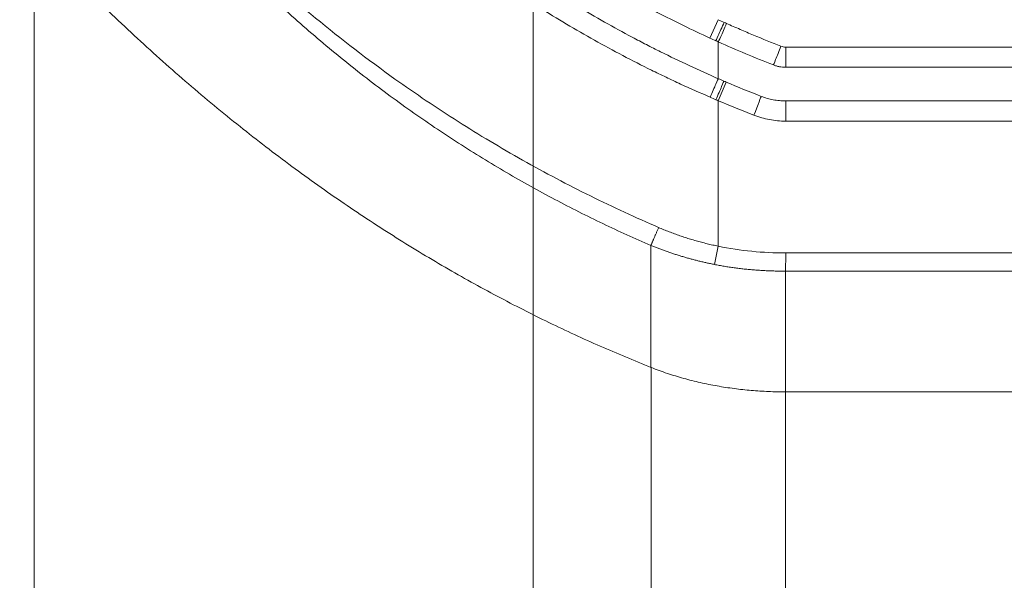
# Model space of a CAD drawing. Header units: millimetres. Extents: x 0 to 594, y 0 to 420.
# Tile 341 of 420: x 302.03 to 309.34, y 322.36 to 326.53. Entities that reach past the tile are written whole.
import ezdxf

# ---------------------------------------------------------------- set-up
doc = ezdxf.new("R2010")
doc.units = ezdxf.units.MM
doc.layers.add('1', color=7, linetype='Continuous', true_color=0xffffff)
doc.styles.add('Arial Unicode MS', font='txt')
doc.dimstyles.get("Standard").update_dxf_attribs({"dimtxt": 0.18, "dimasz": 0.18, "dimexe": 0.18, "dimexo": 0.0625, "dimgap": 0.09, "dimtad": 0, "dimtih": 1, "dimtoh": 1, "dimdec": 4, "dimzin": 0, "dimdsep": 46, "dimtxsty": 'Standard', "dimcen": 0.09, "dimadec": 0, "dimazin": 0, "dimtfac": 1, "dimtdec": 4, "dimtofl": 0, "dimtmove": 0, "dimatfit": 3, "dimfxl": 0, "dimtolj": 1, "dimtzin": 0, "dimarcsym": 0})

# ---------------------------------------------------------------- blocks, each defined once
blk = doc.blocks.new('_U0')
at = {"layer": '1', "color": 18, "lineweight": 13}
for p, q in [((147.6569, 304.1723), (147.6569, 390.192)), ((305.8469, 301.3923), (305.8469, 390.192)), ((147.6569, 388.192), (198.8518, 388.192)), ((305.8469, 388.192), (254.6521, 388.192))]:
    blk.add_line(p, q, dxfattribs=at)
at = {"layer": '1', "color": 18}
for points in [[(147.6569, 388.192), (151.1569, 389.1299), (151.1569, 387.2542)], [(305.8469, 388.192), (302.3469, 387.2542), (302.3469, 389.1299)]]:
    blk.add_solid(points, dxfattribs=at)
at = {"layer": '1', "color": 18, "linetype": 'Continuous', "lineweight": 13, "char_height": 3.5, "attachment_point": 7, "line_spacing_factor": 1.047437, "style": 'Arial Unicode MS'}
for s, insert in [('\\fArial Unicode MS|b0|i0;\\W1.0000;3.16', (200.5373, 385.5562)), ('\\fArial Unicode MS|b0|i0;\\W1.0000;LIFT POINT SPAN', (213.2036, 385.5562))]:
    blk.add_mtext(s, dxfattribs=dict(at, insert=insert))
blk = doc.blocks.new('_U8')
at = {"layer": '1', "color": 18, "lineweight": 13}
for p, q in [((305.8469, 341.6323), (287.0636, 341.6323)), ((289.0636, 341.6323), (289.0636, 254.0957)), ((305.8469, 301.3923), (287.0636, 301.3923)), ((289.0636, 254.0957), (284.0636, 254.0957))]:
    blk.add_line(p, q, dxfattribs=at)
at = {"layer": '1', "color": 18}
for points in [[(289.0636, 341.6323), (290.0014, 338.1323), (288.1258, 338.1323)], [(289.0636, 301.3923), (288.1258, 304.8923), (290.0014, 304.8923)]]:
    blk.add_solid(points, dxfattribs=at)
at = {"layer": '1', "color": 18, "linetype": 'Continuous', "lineweight": 13, "char_height": 3.5, "attachment_point": 7, "line_spacing_factor": 1.047437, "style": 'Arial Unicode MS'}
for s, insert in [('\\fArial Unicode MS|b0|i0;\\W1.0000;0.8', (259.842, 251.4599)), ('\\fArial Unicode MS|b0|i0;\\W1.0000;CTRS', (269.7891, 251.4599)), ('\\fArial Unicode MS|b0|i0;\\W1.0000;AFT LIFT POINTS', (259.842, 244.3979))]:
    blk.add_mtext(s, dxfattribs=dict(at, insert=insert))

msp = doc.modelspace()

# ---------------------------------------------------------------- linework, layer by layer
at = {"layer": '1', "color": 155, "linetype": 'Continuous', "lineweight": 13}
for p, q in [((302.141, 327.1474), (302.141, 315.3992)), ((307.1578, 326.3902), (307.2204, 326.5265)), ((307.7211, 326.3233), (319.0987, 326.3233)), ((319.0988, 326.1733), (307.7204, 326.1733)), ((307.2791, 326.0633), (307.2204, 325.9252)), ((307.2204, 325.9252), (307.2204, 325.4733)), ((307.7204, 325.9233), (319.0988, 325.9233)), ((319.0987, 325.7733), (307.7211, 325.7733)), ((307.2204, 324.8445), (307.1916, 324.7092)), ((306.7213, 323.9445), (306.7213, 318.6021))]:
    msp.add_line(p, q, dxfattribs=at)
for centre, major_axis, ratio, start_param, end_param in [((307.2638, 326.5068), (0.0618, 0.1367), 0.000362, 3.141593, 4.712552), ((307.2818, 326.4986), (0.0614, 0.1368), 0.000513, 3.141708, 4.712619), ((307.6841, 326.3301), (-0.0544, -0.1398), 0.003951, 0.001448, 1.572335), ((307.7204, 326.3233), (0, -0.15), 0.004571, 0, 1.570796), ((307.1606, 325.9509), (-0.0597, -0.1376), 0.002921, 3.142226, 4.713668), ((307.2031, 325.9326), (-0.059, -0.1379), 0.000846, 3.141593, 4.712752), ((307.4845, 325.8176), (0.0544, 0.1398), 0.00225, 4.713265, 6.283185), ((307.7204, 325.7733), (0, 0.15), 0.004571, 4.712389, 6.283185)]:
    msp.add_ellipse(centre, major_axis=major_axis, ratio=ratio, start_param=start_param, end_param=end_param, dxfattribs=at)
for points, knots in [([(307.1578, 326.3902), (307.0256, 326.4508), (306.8955, 326.5145), (306.6394, 326.6477), (306.5134, 326.7172), (306.2654, 326.8621), (306.1435, 326.9375), (305.9036, 327.094), (305.7857, 327.1751), (305.5539, 327.3432), (305.4399, 327.4301), (305.2161, 327.6097), (305.1062, 327.7024), (304.9444, 327.846), (304.8776, 327.9067), (304.8117, 327.9686), (304.7853, 327.9934), (304.7722, 328.0059), (304.7329, 328.0434), (304.7069, 328.0686), (304.5776, 328.1953), (304.4768, 328.2991), (304.3785, 328.4055)], [0, 0, 0, 0, 0.125, 0.125, 0.25, 0.25, 0.375, 0.375, 0.5, 0.5, 0.625, 0.625, 0.75, 0.75, 0.8125, 0.828125, 0.828125, 0.84375, 0.84375, 0.875, 0.875, 1, 1, 1, 1]), ([(307.2204, 326.0885), (307.0758, 326.1513), (306.9151, 326.2262), (306.7566, 326.3057), (306.7215, 326.3235), (306.7039, 326.3325), (306.6514, 326.3595), (306.6166, 326.3777), (306.5125, 326.433), (306.4438, 326.4707), (306.2397, 326.5861), (306.1061, 326.6663), (305.8441, 326.8329), (305.7155, 326.9194), (305.4634, 327.0987), (305.3398, 327.1914), (305.0976, 327.3832), (304.9789, 327.4822), (304.7465, 327.6866), (304.6327, 327.7919), (304.4101, 328.009), (304.3012, 328.1207), (304.1949, 328.2358)], [0, 0, 0, 0, 0.125, 0.140625, 0.140625, 0.15625, 0.15625, 0.1875, 0.1875, 0.25, 0.25, 0.375, 0.375, 0.5, 0.5, 0.625, 0.625, 0.75, 0.75, 0.875, 0.875, 1, 1, 1, 1]), ([(307.1601, 325.9509), (307.0866, 325.9826), (307.0135, 326.0152), (306.9045, 326.0655), (306.8682, 326.0825), (306.796, 326.117), (306.76, 326.1344), (306.5808, 326.2228), (306.4394, 326.2971), (306.1608, 326.4528), (306.0235, 326.5342), (305.8714, 326.6298), (305.8545, 326.6405), (305.8208, 326.662), (305.804, 326.6728), (305.7537, 326.7053), (305.7204, 326.7272), (305.6209, 326.7934), (305.5552, 326.8383), (305.3602, 326.9754), (305.233, 327.0698), (304.9839, 327.265), (304.862, 327.3657), (304.6236, 327.5732), (304.507, 327.6801), (304.2793, 327.9001), (304.1681, 328.0133), (304.0596, 328.1297)], [0, 0, 0, 0, 0.0625, 0.0625, 0.09375, 0.09375, 0.125, 0.125, 0.25, 0.25, 0.375, 0.375, 0.390625, 0.390625, 0.40625, 0.40625, 0.4375, 0.4375, 0.5, 0.5, 0.625, 0.625, 0.75, 0.75, 0.875, 0.875, 1, 1, 1, 1]), ([(306.7204, 324.8508), (306.6609, 324.8767), (306.5412, 324.9288), (306.3627, 325.0121), (306.1838, 325.0997), (306.0047, 325.1922), (305.8257, 325.2894), (305.6468, 325.3915), (305.4683, 325.4984), (305.2903, 325.6103), (305.1131, 325.7271), (304.9367, 325.8489), (304.7615, 325.9758), (304.5875, 326.1078), (304.4149, 326.2449), (304.244, 326.3871), (304.0748, 326.5344), (303.9077, 326.6869), (303.7427, 326.8445), (303.5801, 327.0073), (303.4202, 327.1754), (303.2627, 327.3485), (303.1609, 327.4676), (303.1098, 327.5273)], [0, 0, 0, 0, 0.042672, 0.085877, 0.129608, 0.173858, 0.218621, 0.263893, 0.309669, 0.355944, 0.402714, 0.44997, 0.497705, 0.545913, 0.594589, 0.643725, 0.693315, 0.743351, 0.793824, 0.84473, 0.896063, 0.947821, 1, 1, 1, 1]), ([(303.1541, 327.5714), (303.3254, 327.3887), (303.6657, 327.0259), (304.2246, 326.5323), (304.7666, 326.1158), (305.2829, 325.768), (305.6867, 325.5266), (306.017, 325.3463), (306.2695, 325.2173), (306.5224, 325.0959), (306.6927, 325.021), (306.7774, 324.9836)], [0, 0, 0, 0, 0.168141, 0.33397, 0.500031, 0.625898, 0.749846, 0.813604, 0.876411, 0.938476, 1, 1, 1, 1]), ([(302.141, 327.1474), (302.263, 327.02), (302.5047, 326.7676), (302.8797, 326.4091), (303.2583, 326.0702), (303.6409, 325.7521), (304.026, 325.4548), (304.413, 325.1783), (304.8008, 324.9226), (305.1883, 324.6875), (305.5745, 324.4725), (305.9587, 324.2776), (306.3392, 324.1008), (306.5945, 323.9963), (306.7204, 323.9447)], [0, 0, 0, 0, 0.093686, 0.185628, 0.275781, 0.364091, 0.450508, 0.534995, 0.617523, 0.698062, 0.776592, 0.853102, 0.927578, 1, 1, 1, 1]), ([(307.2819, 326.4986), (307.3151, 326.4837), (307.3484, 326.4691), (307.4152, 326.4401), (307.4487, 326.4259), (307.5494, 326.3837), (307.6169, 326.3565), (307.6847, 326.3301)], [0, 0, 0, 0, 0.25, 0.25, 0.5, 0.5, 1, 1, 1, 1]), ([(307.7204, 326.1733), (307.7125, 326.1733), (307.7048, 326.1737), (307.6894, 326.1751), (307.6741, 326.1773), (307.6592, 326.1808), (307.6443, 326.185), (307.6369, 326.1875), (307.6296, 326.1903)], [0, 0, 0, 0, 0.25, 0.25, 0.5, 0.75, 0.75, 1, 1, 1, 1]), ([(307.5389, 325.9574), (307.5535, 325.9517), (307.5682, 325.9468), (307.598, 325.9383), (307.6279, 325.9312), (307.6584, 325.9269), (307.6892, 325.924), (307.7047, 325.9233), (307.7204, 325.9233)], [0, 0, 0, 0, 0.25, 0.25, 0.5, 0.75, 0.75, 1, 1, 1, 1]), ([(307.7211, 325.7733), (307.7007, 325.7733), (307.6805, 325.7743), (307.6404, 325.778), (307.6007, 325.7836), (307.5617, 325.7928), (307.523, 325.8038), (307.5038, 325.8102), (307.4849, 325.8176)], [0, 0, 0, 0, 0.25, 0.25, 0.5, 0.75, 0.75, 1, 1, 1, 1]), ([(306.7774, 324.9836), (306.7904, 324.9781), (306.8162, 324.9672), (306.8554, 324.9516), (306.8948, 324.9368), (306.9345, 324.9227), (306.9744, 324.9094), (307.0146, 324.8968), (307.0552, 324.8849), (307.096, 324.8738), (307.1371, 324.8633), (307.1786, 324.8535), (307.2064, 324.8475), (307.2204, 324.8445)], [0, 0, 0, 0, 0.090688, 0.18125, 0.271744, 0.362227, 0.452758, 0.543391, 0.634182, 0.725186, 0.816456, 0.908043, 1, 1, 1, 1]), ([(306.7204, 324.8508), (306.7204, 324.6712), (306.7203, 324.332), (306.7204, 324.061), (306.7204, 323.9447)], [0, 0, 0, 0, 0.492429, 1, 1, 1, 1]), ([(307.1916, 324.7092), (307.1819, 324.7111), (307.1626, 324.7151), (307.1338, 324.7214), (307.1051, 324.7279), (307.0765, 324.7348), (307.0482, 324.7419), (307.0199, 324.7494), (306.9919, 324.7571), (306.964, 324.7652), (306.9362, 324.7735), (306.9086, 324.7821), (306.8812, 324.7911), (306.854, 324.8003), (306.8269, 324.8098), (306.8, 324.8196), (306.7733, 324.8297), (306.7467, 324.8401), (306.7292, 324.8472), (306.7204, 324.8508)], [0, 0, 0, 0, 0.06005, 0.11993, 0.179643, 0.23919, 0.298576, 0.357802, 0.416874, 0.475794, 0.534566, 0.593196, 0.651687, 0.710044, 0.768272, 0.826376, 0.884362, 0.942235, 1, 1, 1, 1]), ([(307.7205, 324.7951), (308.9724, 324.7951), (310.2242, 324.7951), (312.7262, 324.7951), (313.9763, 324.7951), (316.4734, 324.7951), (317.7204, 324.7951), (319.0151, 324.7951), (319.0652, 324.7951), (319.1152, 324.7951)], [0, 0, 0, 0, 0.328927, 0.328927, 0.657854, 0.657854, 0.986781, 0.986781, 1, 1, 1, 1]), ([(307.7204, 324.6597), (307.7073, 324.6598), (307.6813, 324.6598), (307.6423, 324.6606), (307.6035, 324.6618), (307.565, 324.6635), (307.5266, 324.6657), (307.4884, 324.6684), (307.4505, 324.6716), (307.4128, 324.6753), (307.3753, 324.6796), (307.3381, 324.6844), (307.3011, 324.6898), (307.2643, 324.6957), (307.2278, 324.702), (307.2037, 324.7068), (307.1916, 324.7092)], [0, 0, 0, 0, 0.073584, 0.146838, 0.219759, 0.292344, 0.364594, 0.436507, 0.508085, 0.579329, 0.650242, 0.720827, 0.791089, 0.861035, 0.930669, 1, 1, 1, 1]), ([(307.7204, 323.7632), (307.7204, 323.8785), (307.7203, 324.1474), (307.7204, 324.4807), (307.7204, 324.6597)], [0, 0, 0, 0, 0.5, 1, 1, 1, 1]), ([(319.158, 324.6598), (317.8488, 324.6598), (316.5367, 324.6598), (312.7252, 324.6598), (310.2215, 324.6597), (307.7204, 324.6597)], [0, 0, 0, 0, 0.344719, 0.344719, 1, 1, 1, 1]), ([(306.7231, 323.9437), (306.7625, 323.9289), (306.8416, 323.8994), (306.9632, 323.8628), (307.0867, 323.8316), (307.2119, 323.8063), (307.3382, 323.7869), (307.4654, 323.7732), (307.5928, 323.7647), (307.6779, 323.7637), (307.7204, 323.7632)], [0, 0, 0, 0, 0.124394, 0.249127, 0.374152, 0.499388, 0.624729, 0.750046, 0.875191, 1, 1, 1, 1]), ([(307.7204, 323.7632), (310.2205, 323.7631), (312.7234, 323.7631), (316.8442, 323.763), (318.4659, 323.763), (320.0825, 323.763)], [0, 0, 0, 0, 0.605831, 0.605831, 1, 1, 1, 1])]:
    msp.add_open_spline(points, degree=3, knots=knots, dxfattribs=at)
for points, degree in [([(307.2204, 326.5265), (307.2348, 326.5199), (307.2493, 326.5133), (307.2638, 326.5068)], 3), ([(307.2638, 326.5068), (307.2699, 326.5041), (307.2759, 326.5013), (307.2819, 326.4986)], 3), ([(307.202, 326.3701), (307.1873, 326.3767), (307.1725, 326.3834), (307.1578, 326.3902)], 3), ([(307.202, 326.3701), (307.2081, 326.3673), (307.2142, 326.3646), (307.2204, 326.3618)], 3), ([(307.6296, 326.1903), (307.4918, 326.244), (307.3553, 326.3012), (307.2204, 326.3618)], 3), ([(307.2204, 326.0885), (307.2204, 326.1796), (307.2204, 326.2707), (307.2204, 326.3618)], 3), ([(307.6847, 326.3301), (307.6906, 326.3278), (307.7025, 326.3245), (307.7148, 326.3233), (307.7211, 326.3233)], 3), ([(307.2621, 326.0705), (307.2482, 326.0765), (307.2343, 326.0825), (307.2204, 326.0885)], 3), ([(307.2621, 326.0705), (307.2678, 326.0681), (307.2735, 326.0657), (307.2791, 326.0633)], 3), ([(307.2791, 326.0633), (307.3652, 326.0266), (307.4518, 325.9913), (307.5389, 325.9574)], 3), ([(307.2029, 325.9326), (307.1886, 325.9387), (307.1744, 325.9448), (307.1601, 325.9509)], 3), ([(307.2204, 325.9252), (307.2145, 325.9277), (307.2087, 325.9302), (307.2029, 325.9326)], 3), ([(307.4849, 325.8176), (307.3961, 325.8521), (307.308, 325.888), (307.2204, 325.9252)], 3), ([(307.2204, 325.4733), (307.2204, 325.2637), (307.2204, 325.0541), (307.2204, 324.8445)], 3), ([(307.2204, 324.8445), (307.3853, 324.8095), (307.5522, 324.7952), (307.7205, 324.7952)], 3), ([(307.7204, 323.7632), (307.7204, 321.2733)], 1)]:
    msp.add_open_spline(points, degree=degree, dxfattribs=at)
for points, weights in [([(306.7774, 324.9836), (306.7453, 324.9104), (306.7204, 324.8508)], [0.999999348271, 0.952421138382, 0.999999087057]), ([(307.7205, 324.7951), (307.7205, 324.7216), (307.7204, 324.6597)], [1, 0.959322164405, 1])]:
    msp.add_rational_spline(points, weights, degree=2, dxfattribs=at)

# ---------------------------------------------------------------- dimensions: what is measured, and where the dimension line sits
at = {"layer": '1', "color": 18, "linetype": 'Continuous', "lineweight": 13}
dim = msp.add_linear_dim(base=(305.8469, 388.192), p1=(147.6569, 304.1723), p2=(305.8469, 301.3923), text=' <> \\fArial Unicode MS|b0|i0;\\C18;{\\H1.00x;\\fArial Unicode MS|b0|i0;LIFT POINT SPAN\\fArial Unicode MS|b0|i0;}\\C18;', dimstyle='Standard', override={"dimtxt": 3.5, "dimasz": 3.5, "dimexe": 2, "dimexo": 0, "dimgap": 1.5, "dimtih": 1, "dimtoh": 1, "dimdec": 2, "dimlfac": 0.02, "dimdsep": 46, "dimlunit": 2, "dimtxsty": 'Arial Unicode MS', "dimsah": 1, "dimse1": 0, "dimse2": 0, "dimsd1": 0, "dimsd2": 0, "dimclrd": 18, "dimclre": 18, "dimclrt": 18, "dimtol": 0, "dimtm": -0.1, "dimtfac": 1, "dimtdec": 2, "dimtofl": 1, "dimtmove": 0, "dimlwd": 13, "dimlwe": 13}, dxfattribs=at)
dim.commit()
dim.dimension.update_dxf_attribs({"geometry": '_U0', "text_midpoint": (226.7519, 388.192), "dimtype": 160})
dim = msp.add_linear_dim(base=(289.0636, 301.3923), p1=(305.8469, 341.6323), p2=(305.8469, 301.3923), angle=90, text=' <> \\fArial Unicode MS|b0|i0;\\C18;{\\H1.00x;\\fArial Unicode MS|b0|i0;CTRS\\fArial Unicode MS|b0|i0;}\\C18;\\P\\fArial Unicode MS|b0|i0;\\C18;{\\H1.00x;\\fArial Unicode MS|b0|i0;AFT LIFT POINTS\\fArial Unicode MS|b0|i0;}\\C18;', dimstyle='Standard', override={"dimtxt": 3.5, "dimasz": 3.5, "dimexe": 2, "dimexo": 0, "dimgap": 1.5, "dimtih": 1, "dimtoh": 1, "dimdec": 1, "dimlfac": 0.02, "dimdsep": 46, "dimlunit": 2, "dimtxsty": 'Arial Unicode MS', "dimsah": 1, "dimse1": 0, "dimse2": 0, "dimsd1": 0, "dimsd2": 0, "dimclrd": 18, "dimclre": 18, "dimclrt": 18, "dimtol": 0, "dimtm": -0.1, "dimtfac": 1, "dimtdec": 2, "dimtofl": 1, "dimtmove": 1, "dimlwd": 13, "dimlwe": 13}, dxfattribs=at)
dim.commit()
dim.dimension.update_dxf_attribs({"geometry": '_U8', "text_midpoint": (279.4955, 250.5874), "dimtype": 160})

doc.saveas('drawing.dxf')
